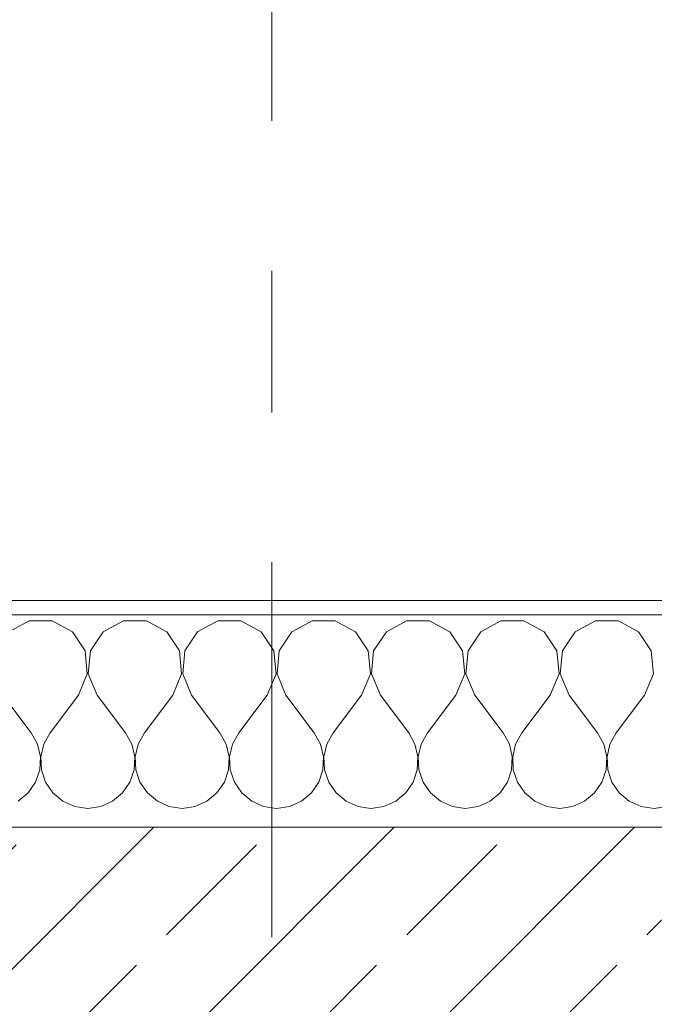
# Model space of a CAD drawing. Header units: metres. Extents: x -4 to 100, y -11 to 17.
# Tile 344 of 656: x 18.352 to 18.8, y 13.57 to 14.265. Entities that reach past the tile are written whole.
import ezdxf

# ---------------------------------------------------------------- set-up
doc = ezdxf.new("R2010")
doc.units = ezdxf.units.M
doc.header["$MEASUREMENT"] = 0
doc.linetypes.add('Strichlinie doppelt', pattern=[0.546806, 0.264583, -0.105833, 0.070556, -0.105833])
for name, color, linetype in [('152 - Bemaßung_ Beschriftung.Ausbau', 7, 'Continuous'), ('451 - Universal.Achsen Raster', 7, 'Continuous'), ('603 - Struktur.Bodenplatte_ Decke Roh', 7, 'Continuous'), ('604 - Struktur.Wand Aussen', 7, 'Continuous')]:
    doc.layers.add(name, color=color, linetype=linetype)
doc.styles.add('ERSTELLTER_STIL_2', font='txt')
doc.dimstyles.new('ERSTELLTER_STIL__5', dxfattribs={"dimtxt": 0.1, "dimasz": 0.0532, "dimexe": 0.18, "dimexo": 0.0625, "dimgap": 0, "dimtad": 1, "dimtih": 1, "dimtoh": 1, "dimzin": 0, "dimdsep": 46, "dimtxsty": 'ERSTELLTER_STIL_2', "dimblk": 'ARROWHEAD_2', "dimblk1": 'ARROWHEAD_2', "dimblk2": 'ARROWHEAD_2', "dimcen": 0.09, "dimse1": 1, "dimse2": 1, "dimclrd": 7, "dimclre": 7, "dimclrt": 7, "dimazin": 0, "dimtfac": 1, "dimtdec": 4, "dimtmove": 0, "dimatfit": 3, "dimfxl": 1, "dimtolj": 1, "dimtzin": 0, "dimarcsym": 0})

# ---------------------------------------------------------------- blocks, each defined once
blk = doc.blocks.new('*X67')
at = {"layer": '604 - Struktur.Wand Aussen', "color": 7, "linetype": 'Continuous', "lineweight": 5}
for p, q in [((18.35855, 13.84066), (18.34424, 13.83299)), ((18.37479, 13.84066), (18.35855, 13.84066)), ((18.3891, 13.83299), (18.37479, 13.84066)), ((18.42521, 13.84066), (18.4109, 13.83299)), ((18.44145, 13.84066), (18.42521, 13.84066)), ((18.45576, 13.83299), (18.44145, 13.84066)), ((18.49188, 13.84066), (18.47757, 13.83299)), ((18.50812, 13.84066), (18.49188, 13.84066)), ((18.52243, 13.83299), (18.50812, 13.84066)), ((18.55855, 13.84066), (18.54424, 13.83299)), ((18.57479, 13.84066), (18.55855, 13.84066)), ((18.5891, 13.83299), (18.57479, 13.84066)), ((18.62521, 13.84066), (18.6109, 13.83299)), ((18.64145, 13.84066), (18.62521, 13.84066)), ((18.65576, 13.83299), (18.64145, 13.84066)), ((18.69188, 13.84066), (18.67757, 13.83299)), ((18.70812, 13.84066), (18.69188, 13.84066)), ((18.72243, 13.83299), (18.70812, 13.84066)), ((18.75855, 13.84066), (18.74424, 13.83299)), ((18.77479, 13.84066), (18.75855, 13.84066)), ((18.7891, 13.83299), (18.77479, 13.84066)), ((18.39808, 13.81947), (18.3891, 13.83299)), ((18.4109, 13.83299), (18.40192, 13.81947)), ((18.46475, 13.81947), (18.45576, 13.83299)), ((18.47757, 13.83299), (18.46858, 13.81947)), ((18.53142, 13.81947), (18.52243, 13.83299)), ((18.54424, 13.83299), (18.53525, 13.81947)), ((18.59808, 13.81947), (18.5891, 13.83299)), ((18.6109, 13.83299), (18.60192, 13.81947)), ((18.66475, 13.81947), (18.65576, 13.83299)), ((18.67757, 13.83299), (18.66858, 13.81947)), ((18.73142, 13.81947), (18.72243, 13.83299)), ((18.74424, 13.83299), (18.73525, 13.81947)), ((18.79808, 13.81947), (18.7891, 13.83299)), ((18.39962, 13.8033), (18.39808, 13.81947)), ((18.40192, 13.81947), (18.40038, 13.8033)), ((18.46629, 13.8033), (18.46475, 13.81947)), ((18.46858, 13.81947), (18.46705, 13.8033)), ((18.53295, 13.8033), (18.53142, 13.81947)), ((18.53525, 13.81947), (18.53371, 13.8033)), ((18.59962, 13.8033), (18.59808, 13.81947)), ((18.60192, 13.81947), (18.60038, 13.8033)), ((18.66629, 13.8033), (18.66475, 13.81947)), ((18.66858, 13.81947), (18.66705, 13.8033)), ((18.73295, 13.8033), (18.73142, 13.81947)), ((18.73525, 13.81947), (18.73371, 13.8033)), ((18.79962, 13.8033), (18.79808, 13.81947)), ((18.39333, 13.78833), (18.39962, 13.8033)), ((18.40038, 13.8033), (18.40667, 13.78833)), ((18.46, 13.78833), (18.46629, 13.8033)), ((18.46705, 13.8033), (18.47333, 13.78833)), ((18.52667, 13.78833), (18.53295, 13.8033)), ((18.53371, 13.8033), (18.54, 13.78833)), ((18.59333, 13.78833), (18.59962, 13.8033)), ((18.60038, 13.8033), (18.60667, 13.78833)), ((18.66, 13.78833), (18.66629, 13.8033)), ((18.66705, 13.8033), (18.67333, 13.78833)), ((18.72667, 13.78833), (18.73295, 13.8033)), ((18.73371, 13.8033), (18.74, 13.78833)), ((18.79333, 13.78833), (18.79962, 13.8033)), ((18.34, 13.78833), (18.36, 13.76167)), ((18.39333, 13.78833), (18.37333, 13.76167)), ((18.40667, 13.78833), (18.42667, 13.76167)), ((18.46, 13.78833), (18.44, 13.76167)), ((18.47333, 13.78833), (18.49333, 13.76167)), ((18.52667, 13.78833), (18.50667, 13.76167)), ((18.54, 13.78833), (18.56, 13.76167)), ((18.59333, 13.78833), (18.57333, 13.76167)), ((18.60667, 13.78833), (18.62667, 13.76167)), ((18.66, 13.78833), (18.64, 13.76167)), ((18.67333, 13.78833), (18.69333, 13.76167)), ((18.72667, 13.78833), (18.70667, 13.76167)), ((18.74, 13.78833), (18.76, 13.76167)), ((18.79333, 13.78833), (18.77333, 13.76167)), ((18.36445, 13.75362), (18.36, 13.76167)), ((18.37333, 13.76167), (18.36888, 13.75362)), ((18.43112, 13.75362), (18.42667, 13.76167)), ((18.44, 13.76167), (18.43555, 13.75362)), ((18.49778, 13.75362), (18.49333, 13.76167)), ((18.50667, 13.76167), (18.50222, 13.75362)), ((18.56445, 13.75362), (18.56, 13.76167)), ((18.57333, 13.76167), (18.56888, 13.75362)), ((18.63112, 13.75362), (18.62667, 13.76167)), ((18.64, 13.76167), (18.63555, 13.75362)), ((18.69778, 13.75362), (18.69333, 13.76167)), ((18.70667, 13.76167), (18.70222, 13.75362)), ((18.76445, 13.75362), (18.76, 13.76167)), ((18.77333, 13.76167), (18.76888, 13.75362)), ((18.36653, 13.74466), (18.36445, 13.75362)), ((18.36888, 13.75362), (18.3668, 13.74466)), ((18.4332, 13.74466), (18.43112, 13.75362)), ((18.43555, 13.75362), (18.43347, 13.74466)), ((18.49987, 13.74466), (18.49778, 13.75362)), ((18.50222, 13.75362), (18.50013, 13.74466)), ((18.56653, 13.74466), (18.56445, 13.75362)), ((18.56888, 13.75362), (18.5668, 13.74466)), ((18.6332, 13.74466), (18.63112, 13.75362)), ((18.63555, 13.75362), (18.63347, 13.74466)), ((18.69987, 13.74466), (18.69778, 13.75362)), ((18.70222, 13.75362), (18.70013, 13.74466)), ((18.76653, 13.74466), (18.76445, 13.75362)), ((18.76888, 13.75362), (18.7668, 13.74466)), ((18.36609, 13.73547), (18.36653, 13.74466)), ((18.3668, 13.74466), (18.36725, 13.73547)), ((18.43275, 13.73547), (18.4332, 13.74466)), ((18.43347, 13.74466), (18.43391, 13.73547)), ((18.49942, 13.73547), (18.49987, 13.74466)), ((18.50013, 13.74466), (18.50058, 13.73547)), ((18.56609, 13.73547), (18.56653, 13.74466)), ((18.5668, 13.74466), (18.56725, 13.73547)), ((18.63275, 13.73547), (18.6332, 13.74466)), ((18.63347, 13.74466), (18.63391, 13.73547)), ((18.69942, 13.73547), (18.69987, 13.74466)), ((18.70013, 13.74466), (18.70058, 13.73547)), ((18.76609, 13.73547), (18.76653, 13.74466)), ((18.7668, 13.74466), (18.76725, 13.73547)), ((18.36315, 13.72676), (18.36609, 13.73547)), ((18.36725, 13.73547), (18.37019, 13.72676)), ((18.42981, 13.72676), (18.43275, 13.73547)), ((18.43391, 13.73547), (18.43685, 13.72676)), ((18.49648, 13.72676), (18.49942, 13.73547)), ((18.50058, 13.73547), (18.50352, 13.72676)), ((18.56315, 13.72676), (18.56609, 13.73547)), ((18.56725, 13.73547), (18.57019, 13.72676)), ((18.62981, 13.72676), (18.63275, 13.73547)), ((18.63391, 13.73547), (18.63685, 13.72676)), ((18.69648, 13.72676), (18.69942, 13.73547)), ((18.70058, 13.73547), (18.70352, 13.72676)), ((18.76315, 13.72676), (18.76609, 13.73547)), ((18.76725, 13.73547), (18.77019, 13.72676)), ((18.35794, 13.71918), (18.36315, 13.72676)), ((18.37019, 13.72676), (18.37539, 13.71918)), ((18.42461, 13.71918), (18.42981, 13.72676)), ((18.43685, 13.72676), (18.44206, 13.71918)), ((18.49127, 13.71918), (18.49648, 13.72676)), ((18.50352, 13.72676), (18.50873, 13.71918)), ((18.55794, 13.71918), (18.56315, 13.72676)), ((18.57019, 13.72676), (18.57539, 13.71918)), ((18.62461, 13.71918), (18.62981, 13.72676)), ((18.63685, 13.72676), (18.64206, 13.71918)), ((18.69127, 13.71918), (18.69648, 13.72676)), ((18.70352, 13.72676), (18.70873, 13.71918)), ((18.75794, 13.71918), (18.76315, 13.72676)), ((18.77019, 13.72676), (18.77539, 13.71918)), ((18.35086, 13.71331), (18.35794, 13.71918)), ((18.37539, 13.71918), (18.38248, 13.71331)), ((18.41752, 13.71331), (18.42461, 13.71918)), ((18.44206, 13.71918), (18.44914, 13.71331)), ((18.48419, 13.71331), (18.49127, 13.71918)), ((18.50873, 13.71918), (18.51581, 13.71331)), ((18.55086, 13.71331), (18.55794, 13.71918)), ((18.57539, 13.71918), (18.58248, 13.71331)), ((18.61752, 13.71331), (18.62461, 13.71918)), ((18.64206, 13.71918), (18.64914, 13.71331)), ((18.68419, 13.71331), (18.69127, 13.71918)), ((18.70873, 13.71918), (18.71581, 13.71331)), ((18.75086, 13.71331), (18.75794, 13.71918)), ((18.77539, 13.71918), (18.78248, 13.71331)), ((18.38248, 13.71331), (18.39089, 13.7096)), ((18.39089, 13.7096), (18.4, 13.70833)), ((18.4, 13.70833), (18.40911, 13.7096)), ((18.40911, 13.7096), (18.41752, 13.71331)), ((18.44914, 13.71331), (18.45756, 13.7096)), ((18.45756, 13.7096), (18.46667, 13.70833)), ((18.46667, 13.70833), (18.47578, 13.7096)), ((18.47578, 13.7096), (18.48419, 13.71331)), ((18.51581, 13.71331), (18.52422, 13.7096)), ((18.52422, 13.7096), (18.53333, 13.70833)), ((18.53333, 13.70833), (18.54244, 13.7096)), ((18.54244, 13.7096), (18.55086, 13.71331)), ((18.58248, 13.71331), (18.59089, 13.7096)), ((18.59089, 13.7096), (18.6, 13.70833)), ((18.6, 13.70833), (18.60911, 13.7096)), ((18.60911, 13.7096), (18.61752, 13.71331)), ((18.64914, 13.71331), (18.65756, 13.7096)), ((18.65756, 13.7096), (18.66667, 13.70833)), ((18.66667, 13.70833), (18.67578, 13.7096)), ((18.67578, 13.7096), (18.68419, 13.71331)), ((18.71581, 13.71331), (18.72422, 13.7096)), ((18.72422, 13.7096), (18.73333, 13.70833)), ((18.73333, 13.70833), (18.74244, 13.7096)), ((18.74244, 13.7096), (18.75086, 13.71331)), ((18.78248, 13.71331), (18.79089, 13.7096)), ((18.79089, 13.7096), (18.8, 13.70833)), ((18.8, 13.70833), (18.80911, 13.7096))]:
    blk.add_line(p, q, dxfattribs=at)
blk = doc.blocks.new('*D292')
at = {"layer": '152 - Bemaßung_ Beschriftung.Ausbau', "color": 7, "linetype": 'Continuous', "lineweight": 5}
for p, q in [((17.94, 14.8025), (17.94, 14.9075)), ((17.96021, 14.89), (17.91979, 14.82)), ((19.16021, 14.89), (19.11979, 14.82)), ((15.54, 14.855), (17.94, 14.855)), ((17.94, 14.855), (19.14, 14.855))]:
    blk.add_line(p, q, dxfattribs=at)
at = {"layer": '152 - Bemaßung_ Beschriftung.Ausbau', "color": 7, "lineweight": 5, "insert": (18.40697, 14.875), "char_height": 0.1, "attachment_point": 7, "style": 'ERSTELLTER_STIL_2'}
blk.add_mtext('\\A1;{\\pql;\\fArial|b0|i0|c0|p38;1,20}', dxfattribs=at)
blk = doc.blocks.new('ARROWHEAD_2')
at = {"color": 0, "linetype": 'Continuous', "lineweight": 0}
for p, q in [((-0.378, -0.655), (0.378, 0.655)), ((0, 0), (-1, 0))]:
    blk.add_line(p, q, dxfattribs=at)
blk = doc.blocks.new('*D293')
at = {"layer": '152 - Bemaßung_ Beschriftung.Ausbau', "color": 7, "linetype": 'Continuous', "lineweight": 5}
for p, q in [((19.14, 14.8025), (19.14, 14.9075)), ((19.16021, 14.89), (19.11979, 14.82)), ((21.56021, 14.89), (21.51979, 14.82)), ((17.94, 14.855), (19.14, 14.855)), ((19.14, 14.855), (21.54, 14.855))]:
    blk.add_line(p, q, dxfattribs=at)
at = {"layer": '152 - Bemaßung_ Beschriftung.Ausbau', "color": 7, "lineweight": 5, "char_height": 0.1, "attachment_point": 7, "style": 'ERSTELLTER_STIL_2'}
for s, insert in [('\\A1;{\\pql;\\fArial|b0|i0|c0|p38;2,40}', (20.20697, 14.875)), ('\\A1;{\\pql;\\fArial|b0|i0|c0|p38;2,01}', (20.20697, 14.735))]:
    blk.add_mtext(s, dxfattribs=dict(at, insert=insert))
blk = doc.blocks.new('*D326')
at = {"layer": '152 - Bemaßung_ Beschriftung.Ausbau', "color": 7, "linetype": 'Continuous', "lineweight": 5}
for p, q in [((15, 15.3025), (15, 15.4075)), ((15.02021, 15.39), (14.97979, 15.32)), ((18.49018, 15.39), (18.44977, 15.32)), ((14.84, 15.355), (15, 15.355)), ((15, 15.355), (18.46998, 15.355))]:
    blk.add_line(p, q, dxfattribs=at)
at = {"layer": '152 - Bemaßung_ Beschriftung.Ausbau', "color": 7, "lineweight": 5, "char_height": 0.1, "attachment_point": 7, "style": 'ERSTELLTER_STIL_2'}
for s, insert in [('\\A1;{\\pql;\\fArial|b0|i0|c0|p38;3,47}', (16.52607, 15.375)), ('\\A1;{\\pql;\\fArial|b0|i0|c0|p38;13}', (18.29797, 15.375))]:
    blk.add_mtext(s, dxfattribs=dict(at, insert=insert))
blk = doc.blocks.new('*D327')
at = {"layer": '152 - Bemaßung_ Beschriftung.Ausbau', "color": 7, "linetype": 'Continuous', "lineweight": 5}
for p, q in [((18.46998, 15.3025), (18.46998, 15.4075)), ((18.49018, 15.39), (18.44977, 15.32)), ((18.62018, 15.39), (18.57977, 15.32)), ((15, 15.355), (18.46998, 15.355)), ((18.46998, 15.355), (18.59998, 15.355))]:
    blk.add_line(p, q, dxfattribs=at)
blk = doc.blocks.new('*D328')
at = {"layer": '152 - Bemaßung_ Beschriftung.Ausbau', "color": 7, "linetype": 'Continuous', "lineweight": 5}
for p, q in [((18.59998, 15.3025), (18.59998, 15.4075)), ((18.62018, 15.39), (18.57977, 15.32)), ((22.07017, 15.39), (22.02975, 15.32)), ((18.46998, 15.355), (18.59998, 15.355)), ((18.59998, 15.355), (22.04996, 15.355))]:
    blk.add_line(p, q, dxfattribs=at)
at = {"layer": '152 - Bemaßung_ Beschriftung.Ausbau', "color": 7, "lineweight": 5, "char_height": 0.1, "attachment_point": 7, "style": 'ERSTELLTER_STIL_2'}
for s, insert in [('\\A1;{\\pql;\\fArial|b0|i0|c0|p38;3,45}', (20.11605, 15.375)), ('\\A1;{\\pql;\\fArial|b0|i0|c0|p38;15}', (21.87796, 15.375))]:
    blk.add_mtext(s, dxfattribs=dict(at, insert=insert))
blk = doc.blocks.new('*D329')
at = {"layer": '152 - Bemaßung_ Beschriftung.Ausbau', "color": 7, "linetype": 'Continuous', "lineweight": 5}
for p, q in [((22.04996, 15.3025), (22.04996, 15.4075)), ((22.19996, 15.3025), (22.19996, 15.4075)), ((22.07017, 15.39), (22.02975, 15.32)), ((22.22017, 15.39), (22.17975, 15.32)), ((18.59998, 15.355), (22.04996, 15.355)), ((22.04996, 15.355), (22.19996, 15.355)), ((22.19996, 15.355), (25.64997, 15.355))]:
    blk.add_line(p, q, dxfattribs=at)
blk = doc.blocks.new('*D363')
at = {"layer": '152 - Bemaßung_ Beschriftung.Ausbau', "color": 7, "linetype": 'Continuous', "lineweight": 5}
for p, q in [((15.07999, 15.8025), (15.07999, 15.9075)), ((15.1002, 15.89), (15.05978, 15.82)), ((18.4002, 15.89), (18.35978, 15.82)), ((14.77999, 15.855), (15.07999, 15.855)), ((15.07999, 15.855), (18.37999, 15.855))]:
    blk.add_line(p, q, dxfattribs=at)
at = {"layer": '152 - Bemaßung_ Beschriftung.Ausbau', "color": 7, "lineweight": 5, "insert": (16.59696, 15.875), "char_height": 0.1, "attachment_point": 7, "style": 'ERSTELLTER_STIL_2'}
blk.add_mtext('\\A1;{\\pql;\\fArial|b0|i0|c0|p38;3,30}', dxfattribs=at)
blk = doc.blocks.new('*D364')
at = {"layer": '152 - Bemaßung_ Beschriftung.Ausbau', "color": 7, "linetype": 'Continuous', "lineweight": 5}
for p, q in [((18.37999, 15.8025), (18.37999, 15.9075)), ((18.4002, 15.89), (18.35978, 15.82)), ((18.7002, 15.89), (18.65978, 15.82)), ((15.07999, 15.855), (18.37999, 15.855)), ((18.37999, 15.855), (18.67999, 15.855))]:
    blk.add_line(p, q, dxfattribs=at)
at = {"layer": '152 - Bemaßung_ Beschriftung.Ausbau', "color": 7, "lineweight": 5, "insert": (18.4541, 15.875), "char_height": 0.1, "attachment_point": 7, "style": 'ERSTELLTER_STIL_2'}
blk.add_mtext('\\A1;{\\pql;\\fArial|b0|i0|c0|p38;30}', dxfattribs=at)
blk = doc.blocks.new('*D365')
at = {"layer": '152 - Bemaßung_ Beschriftung.Ausbau', "color": 7, "linetype": 'Continuous', "lineweight": 5}
for p, q in [((18.67999, 15.8025), (18.67999, 15.9075)), ((18.7002, 15.89), (18.65978, 15.82)), ((22.0002, 15.89), (21.95978, 15.82)), ((18.37999, 15.855), (18.67999, 15.855)), ((18.67999, 15.855), (21.97999, 15.855))]:
    blk.add_line(p, q, dxfattribs=at)
at = {"layer": '152 - Bemaßung_ Beschriftung.Ausbau', "color": 7, "lineweight": 5, "insert": (20.19696, 15.875), "char_height": 0.1, "attachment_point": 7, "style": 'ERSTELLTER_STIL_2'}
blk.add_mtext('\\A1;{\\pql;\\fArial|b0|i0|c0|p38;3,30}', dxfattribs=at)
blk = doc.blocks.new('*D366')
at = {"layer": '152 - Bemaßung_ Beschriftung.Ausbau', "color": 7, "linetype": 'Continuous', "lineweight": 5}
for p, q in [((21.97999, 15.8025), (21.97999, 15.9075)), ((22.0002, 15.89), (21.95978, 15.82)), ((22.3002, 15.89), (22.25978, 15.82)), ((18.67999, 15.855), (21.97999, 15.855)), ((21.97999, 15.855), (22.27999, 15.855))]:
    blk.add_line(p, q, dxfattribs=at)
at = {"layer": '152 - Bemaßung_ Beschriftung.Ausbau', "color": 7, "lineweight": 5, "insert": (22.0541, 15.875), "char_height": 0.1, "attachment_point": 7, "style": 'ERSTELLTER_STIL_2'}
blk.add_mtext('\\A1;{\\pql;\\fArial|b0|i0|c0|p38;30}', dxfattribs=at)

msp = doc.modelspace()

# ---------------------------------------------------------------- hatches: boundary and pattern name
at = {"layer": '604 - Struktur.Wand Aussen', "linetype": 'Continuous', "lineweight": 0, "true_color": 0x000000}
h = msp.add_hatch(dxfattribs=at)
h.set_pattern_fill('Verputz_0001', color=18, style=0, pattern_type=2)
h.set_pattern_definition([(0, (0, 0), (0, 0.08660254), [0, -0.05]), (0, (0.025, 0.0433), (0, 0.08660254), [0, -0.05])])
h.paths.add_polyline_path([(17.85, 13.855), (17.85, 13.845), (19.23, 13.845), (19.23, 13.855)])
h = msp.add_hatch(dxfattribs=at)
h.set_pattern_fill('Beton__Stahlbeton_0001', color=18, style=0, pattern_type=2)
h.set_pattern_definition([(45, (0, 0), (-0.0848528, 0.0848528), []), (45, (-0.04243, 0.04243), (-0.0848528, 0.0848528), [0.09, -0.03])])
h.paths.add_polyline_path([(17.88, 13.695), (17.88, 13.575), (17.94, 13.575), (17.94, 13.505), (17.94, 13.455), (19.14, 13.455), (19.14, 13.505), (19.14, 13.575), (19.2, 13.575), (19.2, 13.695)])

# ---------------------------------------------------------------- linework, layer by layer
at = {"layer": '451 - Universal.Achsen Raster', "color": 160, "linetype": 'Strichlinie doppelt', "lineweight": 9, "true_color": 0x3232ff}
msp.add_line((18.52999, -10.585), (18.52999, 16.355), dxfattribs=at)
at = {"layer": '603 - Struktur.Bodenplatte_ Decke Roh', "color": 7, "linetype": 'Continuous', "lineweight": 18, "flags": 128}
msp.add_lwpolyline([(47.47999, 13.695), (14.77999, 13.695), (14.77999, 13.455), (14.77999, 12.99998), (14.84, 12.99998), (14.84, 8.58498), (13.03, 8.58498), (13.03, 8.72498), (11.41, 8.72498), (11.41, 12.99998), (11.47999, 12.99998), (11.47999, 13.455), (11.47999, 13.695), (-0.015, 13.695)], dxfattribs=at)
at = {"layer": '604 - Struktur.Wand Aussen', "color": 7, "linetype": 'Continuous', "lineweight": 5}
msp.add_line((19.2, 13.845), (17.88, 13.845), dxfattribs=at)
at = {"layer": '604 - Struktur.Wand Aussen', "color": 7, "linetype": 'Continuous', "lineweight": 13}
msp.add_line((19.2, 13.695), (17.88, 13.695), dxfattribs=at)
at = {"layer": '604 - Struktur.Wand Aussen', "color": 7, "linetype": 'Continuous', "lineweight": 5, "flags": 128}
msp.add_lwpolyline([(19.23, 13.855), (17.85, 13.855)], dxfattribs=at)

# ---------------------------------------------------------------- block references
at = {"layer": '604 - Struktur.Wand Aussen', "color": 7, "lineweight": 18}
msp.add_blockref('*X67', (0, 0), dxfattribs=at)

# ---------------------------------------------------------------- dimensions: what is measured, and where the dimension line sits
at = {"layer": '152 - Bemaßung_ Beschriftung.Ausbau', "color": 7, "linetype": 'Continuous', "lineweight": 5}
for base, p1, p2, picture, middle in [((18.37999, 15.855), (15.07999, 13.44998), (18.37999, 13.44998), '*D363', (16.72684, 15.925)), ((18.67999, 15.855), (18.37999, 13.44998), (18.67999, 13.44998), '*D364', (18.53034, 15.925)), ((21.97999, 15.855), (18.67999, 13.44998), (21.97999, 13.44998), '*D365', (20.32684, 15.925)), ((22.27999, 15.855), (21.97999, 13.44998), (22.27999, 13.44998), '*D366', (22.13034, 15.925)), ((18.46998, 15.355), (15, 10.73498), (18.46998, 10.74998), '*D326', (16.65595, 15.425)), ((22.04996, 15.355), (18.59998, 10.74998), (22.04996, 12.99998), '*D328', (20.24593, 15.425)), ((18.59998, 15.355), (18.46998, 10.74998), (18.59998, 10.74998), '*D327', (18.37421, 15.425)), ((22.19996, 15.355), (22.04996, 12.99998), (22.19996, 12.99998), '*D329', (21.95419, 15.425)), ((19.14, 14.855), (17.94, 13.575), (19.14, 13.575), '*D292', (18.53685, 14.925)), ((21.54, 14.855), (19.14, 13.575), (21.54, 13.575), '*D293', (20.33685, 14.925))]:
    dim = msp.add_linear_dim(base=base, p1=p1, p2=p2, angle=0, dimstyle='ERSTELLTER_STIL__5', dxfattribs=at)
    dim.commit()
    dim.dimension.update_dxf_attribs({"geometry": picture, "text_midpoint": middle, "dimtype": 160})

doc.saveas('drawing.dxf')
